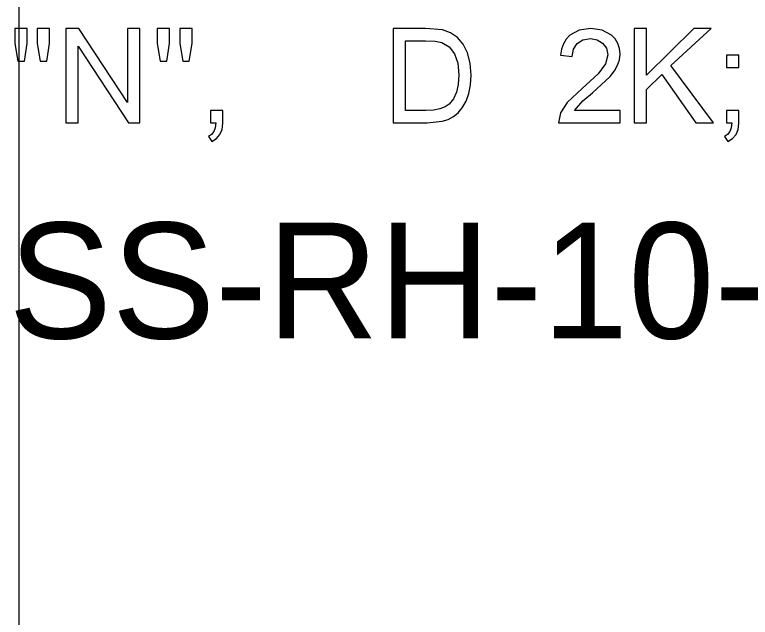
# Model space of a CAD drawing. Extents: x 1001568 to 1002149, y 1840825 to 1841423.
# Drawn here: x 1001890.636 to 1001893.176, y 1840963.762 to 1840965.843 of the extents above; entities that cross this region are included whole.
import ezdxf

# ---------------------------------------------------------------- set-up
doc = ezdxf.new("R2010")
doc.units = 0
for name, color, linetype in [('40', 7, 'Continuous'), ('R_No Plot', 7, 'Continuous'), ('SIGNS', 7, 'Continuous')]:
    doc.layers.add(name, color=color, linetype=linetype)

msp = doc.modelspace()

# ---------------------------------------------------------------- linework, layer by layer
at = {"layer": 'R_No Plot'}
msp.add_line((1001890.6501, 1841010.6666), (1001890.6501, 1840948.1274), dxfattribs=at)
at = {"layer": 'SIGNS'}
for points in [[(1001890.6463, 1840965.6818), (1001890.6692, 1840965.6818), (1001890.6785, 1840965.7428), (1001890.6785, 1840965.7953), (1001890.6359, 1840965.7953), (1001890.6359, 1840965.7428)], [(1001890.7241, 1840965.6818), (1001890.7465, 1840965.6818), (1001890.7565, 1840965.7428), (1001890.7565, 1840965.7953), (1001890.714, 1840965.7953), (1001890.714, 1840965.7428)], [(1001890.8124, 1840965.4691), (1001890.8549, 1840965.4691), (1001890.8549, 1840965.7336), (1001891.029, 1840965.4691), (1001891.0677, 1840965.4691), (1001891.0677, 1840965.7953), (1001891.0251, 1840965.7953), (1001891.0251, 1840965.5393), (1001890.8568, 1840965.7953), (1001890.8124, 1840965.7953)], [(1001891.1387, 1840965.6818), (1001891.1615, 1840965.6818), (1001891.1708, 1840965.7428), (1001891.1708, 1840965.7953), (1001891.1282, 1840965.7953), (1001891.1282, 1840965.7428)], [(1001891.2165, 1840965.6818), (1001891.2388, 1840965.6818), (1001891.2488, 1840965.7428), (1001891.2488, 1840965.7953), (1001891.2063, 1840965.7953), (1001891.2063, 1840965.7428)], [(1001892.7262, 1840965.5116), (1001892.5692, 1840965.5116), (1001892.5979, 1840965.5447), (1001892.6313, 1840965.5732), (1001892.6921, 1840965.6296), (1001892.7069, 1840965.6487), (1001892.7177, 1840965.668), (1001892.724, 1840965.6872), (1001892.7262, 1840965.7065), (1001892.7243, 1840965.7261), (1001892.7187, 1840965.7436), (1001892.7093, 1840965.759), (1001892.6963, 1840965.7724), (1001892.6646, 1840965.7896), (1001892.6257, 1840965.7953), (1001892.5845, 1840965.7893), (1001892.5524, 1840965.7715), (1001892.5401, 1840965.7582), (1001892.5308, 1840965.7425), (1001892.5244, 1840965.7239), (1001892.521, 1840965.7028), (1001892.5612, 1840965.6987), (1001892.5654, 1840965.7239), (1001892.5779, 1840965.7434), (1001892.5975, 1840965.7558), (1001892.6236, 1840965.7599), (1001892.6468, 1840965.7559), (1001892.6658, 1840965.7447), (1001892.6791, 1840965.7266), (1001892.6837, 1840965.704), (1001892.6753, 1840965.673), (1001892.6507, 1840965.6387), (1001892.5951, 1840965.5882), (1001892.5437, 1840965.5395), (1001892.5205, 1840965.5035), (1001892.5134, 1840965.4691), (1001892.7262, 1840965.4691)], [(1001892.7747, 1840965.4691), (1001892.8172, 1840965.4691), (1001892.8172, 1840965.5841), (1001892.8702, 1840965.6366), (1001892.988, 1840965.4691), (1001893.0488, 1840965.4691), (1001892.9009, 1840965.6668), (1001893.0411, 1840965.7953), (1001892.9804, 1840965.7953), (1001892.8172, 1840965.634), (1001892.8172, 1840965.7953), (1001892.7747, 1840965.7953)], [(1001893.0937, 1840965.6606), (1001893.1363, 1840965.6606), (1001893.1363, 1840965.7031), (1001893.0937, 1840965.7031)], [(1001891.3118, 1840965.4691), (1001891.3301, 1840965.4691), (1001891.3281, 1840965.4524), (1001891.3232, 1840965.439), (1001891.3153, 1840965.4289), (1001891.3047, 1840965.4223), (1001891.3161, 1840965.4053), (1001891.3327, 1840965.4152), (1001891.3447, 1840965.4288), (1001891.3519, 1840965.4462), (1001891.3543, 1840965.4676), (1001891.3543, 1840965.5116), (1001891.3118, 1840965.5116)], [(1001893.0937, 1840965.4691), (1001893.1121, 1840965.4691), (1001893.1101, 1840965.4524), (1001893.1052, 1840965.439), (1001893.0973, 1840965.4289), (1001893.0867, 1840965.4223), (1001893.098, 1840965.4053), (1001893.1147, 1840965.4152), (1001893.1267, 1840965.4288), (1001893.1339, 1840965.4462), (1001893.1363, 1840965.4676), (1001893.1363, 1840965.5116), (1001893.0937, 1840965.5116)]]:
    msp.add_lwpolyline(points, close=True, dxfattribs=at)
for points in [[(1001891.9422, 1840965.4691), (1001892.0598, 1840965.4691), (1001892.1121, 1840965.4746), (1001892.1325, 1840965.4813), (1001892.1509, 1840965.4912), (1001892.1669, 1840965.5043), (1001892.1808, 1840965.5205), (1001892.1944, 1840965.5439), (1001892.2041, 1840965.5706), (1001892.2099, 1840965.6006), (1001892.2117, 1840965.634), (1001892.2084, 1840965.6751), (1001892.1989, 1840965.7115), (1001892.1842, 1840965.7407), (1001892.165, 1840965.7636), (1001892.1411, 1840965.7803), (1001892.1126, 1840965.7907), (1001892.0545, 1840965.7953), (1001891.9422, 1840965.7953), (1001891.9422, 1840965.4691)], [(1001891.9848, 1840965.5116), (1001891.9848, 1840965.7528), (1001892.0543, 1840965.7528), (1001892.0881, 1840965.7511), (1001892.1108, 1840965.7463), (1001892.1363, 1840965.7311), (1001892.1546, 1840965.7074), (1001892.1656, 1840965.6751), (1001892.1692, 1840965.6346), (1001892.1671, 1840965.6022), (1001892.1609, 1840965.5747), (1001892.1506, 1840965.5519), (1001892.1363, 1840965.5338), (1001892.1224, 1840965.524), (1001892.1044, 1840965.5172), (1001892.082, 1840965.513), (1001892.0554, 1840965.5116), (1001891.9848, 1840965.5116)]]:
    msp.add_lwpolyline(points, dxfattribs=at)

# ---------------------------------------------------------------- texts
at = {"layer": '40'}
msp.add_text('SS-RH-10-STA20+40SB', height=0.4, rotation=0, dxfattribs=at).set_placement((1001890.6147, 1840964.7247))

doc.saveas('drawing.dxf')
